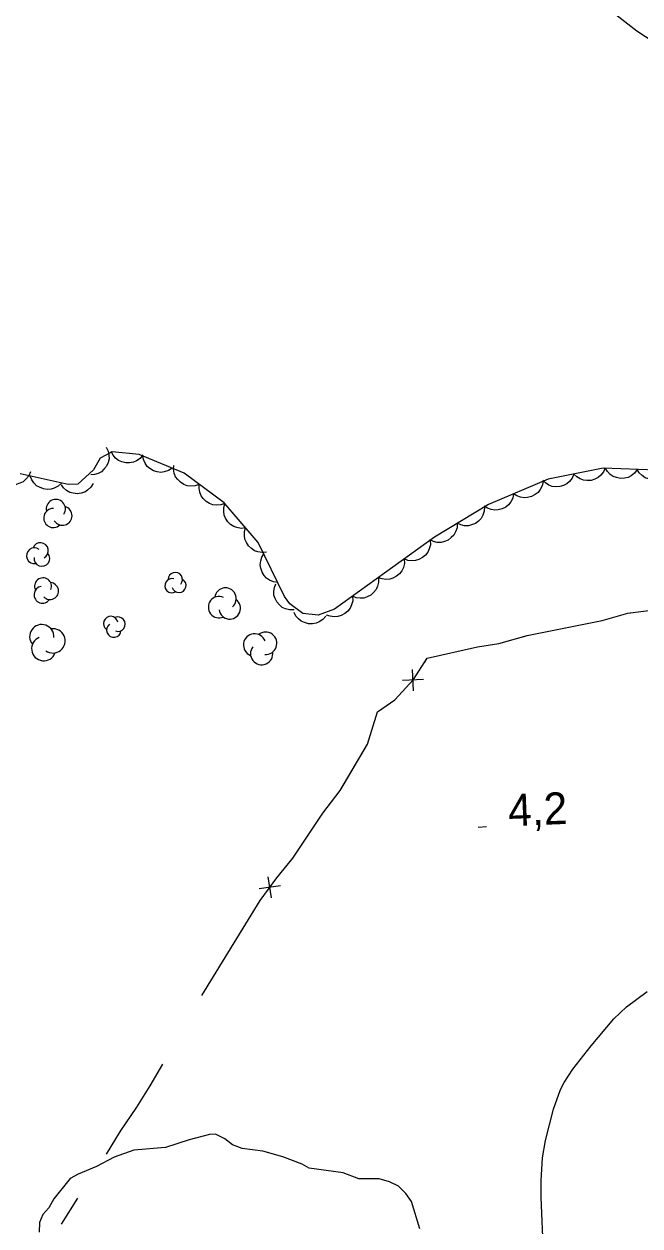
# Model space of a CAD drawing. Extents: x 336540 to 340074, y 5572036 to 5573747.
# Drawn here: x 338005.6 to 338063.5, y 5572850.7 to 5572963.6 of the extents above; entities that cross this region are included whole.
import ezdxf

# ---------------------------------------------------------------- set-up
doc = ezdxf.new("R2010")
doc.units = 0
for name, color, linetype in [('Niveau 2', 7, 'Continuous'), ('Niveau 22', 7, 'Continuous'), ('Niveau 3', 7, 'Continuous'), ('Niveau 37', 7, 'Continuous'), ('Niveau 44', 7, 'Continuous'), ('Niveau 56', 7, 'Continuous')]:
    doc.layers.add(name, color=color, linetype=linetype)

msp = doc.modelspace()

# ---------------------------------------------------------------- linework, layer by layer
at = {"layer": 'Niveau 2'}
msp.add_lwpolyline([(338042.85, 5572850.39), (338042.06, 5572852.96), (338041.53, 5572853.74), (338040.84, 5572854.4), (338039.99, 5572854.83), (338039.02, 5572855.09), (338037.11, 5572855.1), (338035.63, 5572855.68), (338032.46, 5572856.12), (338031.78, 5572856.49), (338029.96, 5572857.18), (338028.09, 5572857.7), (338026.16, 5572857.94), (338025.25, 5572858.31), (338024.51, 5572858.86), (338023.65, 5572859.29), (338023.09, 5572859.27), (338021.18, 5572858.78), (338018.95, 5572858.05), (338015.96, 5572857.81), (338014.12, 5572857.14), (338012.45, 5572856.26), (338010.72, 5572855.54), (338009.99, 5572855.13), (338008.46, 5572853.23), (338007.97, 5572852.37), (338007.42, 5572851.74), (338007.1, 5572851), (338007.07, 5572850.09)], dxfattribs=at)
at = {"layer": 'Niveau 22'}
msp.add_lwpolyline([(338059.74, 5572965.67), (338063.25, 5572962.95), (338067.42, 5572960.23), (338072.76, 5572958.09), (338075.2, 5572956.51), (338078.29, 5572955.62), (338080.18, 5572954.86), (338085.21, 5572951.68), (338092.95, 5572945.25), (338097.14, 5572942.03), (338104.18, 5572936.07)], dxfattribs=at)
at = {"layer": 'Niveau 3'}
msp.add_line((338048.33, 5572888.15), (338049.13, 5572888.19), dxfattribs=at)
at = {"layer": 'Niveau 37'}
for p, q in [((338042.25, 5572900.96), (338042.17, 5572902.96)), ((338043.21, 5572902), (338041.21, 5572901.92)), ((338028.9, 5572881.5), (338028.6, 5572883.48)), ((338029.74, 5572882.63), (338027.76, 5572882.34))]:
    msp.add_line(p, q, dxfattribs=at)
for points in [[(338022.35, 5572872.34), (338027.84, 5572881.26), (338029.42, 5572883.39), (338030.91, 5572885.22), (338033.73, 5572889.46), (338035.37, 5572891.59), (338037.93, 5572895.93), (338038.88, 5572898.99), (338040.49, 5572900.1), (338042.25, 5572902), (338043.55, 5572904.01), (338048.26, 5572905.08), (338050.28, 5572905.41), (338052.94, 5572906.15), (338060, 5572907.56), (338062.41, 5572908.24), (338067.29, 5572908.86), (338069.56, 5572909.87), (338072.44, 5572909.72), (338074.9, 5572910.39), (338081.85, 5572911.86), (338087.02, 5572912.77), (338091.9, 5572913.79), (338096.44, 5572914.63)], [(338052.86, 5572906.13), (338052.94, 5572906.15), (338060, 5572907.56), (338062.41, 5572908.24), (338062.62, 5572908.27)], [(338043.31, 5572903.63), (338043.55, 5572904.01), (338048.26, 5572905.08), (338050.28, 5572905.41), (338052.86, 5572906.13)], [(338035.74, 5572892.22), (338037.93, 5572895.93), (338038.88, 5572898.99), (338040.49, 5572900.1), (338040.85, 5572900.49)], [(338029.97, 5572884.07), (338030.91, 5572885.22), (338033.73, 5572889.46), (338035.37, 5572891.59), (338035.74, 5572892.22)], [(338022.35, 5572872.34), (338027.59, 5572880.86)], [(338013.41, 5572857.42), (338014.71, 5572859.59), (338016.24, 5572861.83), (338017.49, 5572863.83), (338018.68, 5572865.89)], [(338013.41, 5572857.42), (338014.71, 5572859.59), (338016.24, 5572861.83), (338017.49, 5572863.83), (338018.68, 5572865.89)], [(338009.18, 5572850.84), (338010.7, 5572853.3)], [(338009.18, 5572850.84), (338010.7, 5572853.3)]]:
    msp.add_lwpolyline(points, dxfattribs=at)
at = {"layer": 'Niveau 44'}
for points in [[(338013.37, 5572923.85), (338013.56, 5572923.48), (338013.63, 5572923.08), (338013.64, 5572922.75), (338013.56, 5572922.41), (338013.4, 5572922.07), (338013.16, 5572921.77), (338012.93, 5572921.54), (338012.62, 5572921.38), (338012.27, 5572921.27), (338011.91, 5572921.24)], [(338060.07, 5572921.86), (338054.9, 5572920.83), (338049.3, 5572918.47), (338044.22, 5572915.38), (338034.84, 5572908.61), (338033.29, 5572908.06), (338031.86, 5572908.21), (338030.64, 5572909.11), (338030.14, 5572909.82), (338027.65, 5572914.9), (338024.45, 5572918.6), (338020.71, 5572921.39), (338016.48, 5572923.15), (338013.92, 5572923.41), (338012.79, 5572922.81), (338012.18, 5572921.72), (338010.69, 5572920.37), (338009.78, 5572920.33), (338005.27, 5572921.33)], [(338016.82, 5572923.12), (338016.55, 5572922.79), (338016.21, 5572922.57), (338015.92, 5572922.43), (338015.57, 5572922.37), (338015.2, 5572922.38), (338014.83, 5572922.48), (338014.53, 5572922.6), (338014.25, 5572922.82), (338014.01, 5572923.1), (338013.84, 5572923.42)], [(338019.57, 5572921.87), (338019.22, 5572921.64), (338018.83, 5572921.52), (338018.5, 5572921.47), (338018.15, 5572921.52), (338017.8, 5572921.63), (338017.48, 5572921.83), (338017.22, 5572922.04), (338017.02, 5572922.33), (338016.87, 5572922.67), (338016.8, 5572923.02)], [(338022.12, 5572920.34), (338021.73, 5572920.2), (338021.32, 5572920.18), (338020.99, 5572920.21), (338020.67, 5572920.34), (338020.35, 5572920.54), (338020.09, 5572920.82), (338019.89, 5572921.07), (338019.77, 5572921.41), (338019.7, 5572921.77), (338019.72, 5572922.13)], [(338060.28, 5572921.9), (338060.12, 5572921.52), (338059.86, 5572921.2), (338059.62, 5572920.98), (338059.3, 5572920.83), (338058.95, 5572920.72), (338058.56, 5572920.71), (338058.24, 5572920.74), (338057.91, 5572920.87), (338057.6, 5572921.06), (338057.34, 5572921.32)], [(338065.07, 5572921.68), (338060.07, 5572921.86)], [(338063.28, 5572921.74), (338063.04, 5572921.41), (338062.71, 5572921.16), (338062.43, 5572921), (338062.08, 5572920.92), (338061.71, 5572920.9), (338061.34, 5572920.98), (338061.03, 5572921.08), (338060.74, 5572921.29), (338060.48, 5572921.55), (338060.29, 5572921.85)], [(338066.28, 5572921.64), (338066.04, 5572921.3), (338065.71, 5572921.05), (338065.42, 5572920.89), (338065.08, 5572920.82), (338064.71, 5572920.8), (338064.34, 5572920.87), (338064.03, 5572920.97), (338063.74, 5572921.18), (338063.48, 5572921.44), (338063.28, 5572921.74)], [(338006.24, 5572921.52), (338006.08, 5572921.14), (338005.82, 5572920.83), (338005.57, 5572920.6), (338005.26, 5572920.45), (338004.9, 5572920.34), (338004.52, 5572920.33), (338004.19, 5572920.36), (338003.87, 5572920.49), (338003.55, 5572920.68), (338003.3, 5572920.93)], [(338009.16, 5572920.47), (338008.86, 5572920.18), (338008.49, 5572920), (338008.18, 5572919.89), (338007.83, 5572919.88), (338007.46, 5572919.93), (338007.11, 5572920.07), (338006.82, 5572920.22), (338006.58, 5572920.48), (338006.37, 5572920.78), (338006.23, 5572921.12)], [(338054.43, 5572920.63), (338054.35, 5572920.22), (338054.16, 5572919.86), (338053.96, 5572919.59), (338053.68, 5572919.38), (338053.36, 5572919.21), (338052.98, 5572919.12), (338052.66, 5572919.08), (338052.31, 5572919.14), (338051.97, 5572919.27), (338051.66, 5572919.47)], [(338057.34, 5572921.32), (338057.18, 5572920.93), (338056.92, 5572920.62), (338056.68, 5572920.39), (338056.36, 5572920.24), (338056.01, 5572920.14), (338055.62, 5572920.13), (338055.3, 5572920.15), (338054.97, 5572920.28), (338054.65, 5572920.48), (338054.4, 5572920.73)], [(338012.14, 5572920.43), (338011.93, 5572920.08), (338011.62, 5572919.81), (338011.35, 5572919.62), (338011.01, 5572919.52), (338010.64, 5572919.47), (338010.26, 5572919.52), (338009.95, 5572919.59), (338009.64, 5572919.77), (338009.36, 5572920.01), (338009.15, 5572920.3)], [(338024.53, 5572918.54), (338024.13, 5572918.41), (338023.73, 5572918.39), (338023.4, 5572918.42), (338023.07, 5572918.55), (338022.76, 5572918.75), (338022.49, 5572919.02), (338022.29, 5572919.28), (338022.17, 5572919.61), (338022.11, 5572919.98), (338022.12, 5572920.34)], [(338051.66, 5572919.47), (338051.58, 5572919.06), (338051.39, 5572918.7), (338051.2, 5572918.43), (338050.92, 5572918.21), (338050.59, 5572918.04), (338050.22, 5572917.95), (338049.9, 5572917.91), (338049.55, 5572917.98), (338049.2, 5572918.11), (338048.9, 5572918.3)], [(338026.47, 5572916.26), (338026.06, 5572916.21), (338025.66, 5572916.28), (338025.35, 5572916.38), (338025.05, 5572916.58), (338024.79, 5572916.84), (338024.59, 5572917.17), (338024.45, 5572917.46), (338024.41, 5572917.81), (338024.42, 5572918.18), (338024.51, 5572918.53)], [(338048.93, 5572918.24), (338048.91, 5572917.83), (338048.77, 5572917.44), (338048.62, 5572917.15), (338048.38, 5572916.9), (338048.08, 5572916.68), (338047.72, 5572916.54), (338047.41, 5572916.45), (338047.06, 5572916.46), (338046.69, 5572916.54), (338046.37, 5572916.69)], [(338028.44, 5572913.99), (338028.02, 5572913.94), (338027.62, 5572914.01), (338027.31, 5572914.11), (338027.02, 5572914.31), (338026.75, 5572914.57), (338026.55, 5572914.9), (338026.41, 5572915.19), (338026.37, 5572915.54), (338026.38, 5572915.91), (338026.47, 5572916.26)], [(338046.37, 5572916.69), (338046.35, 5572916.27), (338046.21, 5572915.88), (338046.06, 5572915.59), (338045.81, 5572915.34), (338045.52, 5572915.12), (338045.16, 5572914.98), (338044.85, 5572914.89), (338044.49, 5572914.9), (338044.13, 5572914.98), (338043.8, 5572915.13)], [(338043.82, 5572915.09), (338043.84, 5572914.68), (338043.73, 5572914.28), (338043.6, 5572913.98), (338043.38, 5572913.71), (338043.1, 5572913.47), (338042.76, 5572913.3), (338042.45, 5572913.18), (338042.1, 5572913.17), (338041.73, 5572913.21), (338041.39, 5572913.34)], [(338029.5, 5572911.13), (338029.09, 5572911.18), (338028.72, 5572911.35), (338028.44, 5572911.53), (338028.21, 5572911.8), (338028.02, 5572912.11), (338027.91, 5572912.48), (338027.85, 5572912.8), (338027.89, 5572913.15), (338028, 5572913.51), (338028.18, 5572913.82)], [(338041.39, 5572913.34), (338041.4, 5572912.92), (338041.3, 5572912.53), (338041.17, 5572912.22), (338040.95, 5572911.95), (338040.67, 5572911.71), (338040.32, 5572911.54), (338040.02, 5572911.43), (338039.66, 5572911.41), (338039.3, 5572911.46), (338038.96, 5572911.58)], [(338038.96, 5572911.58), (338038.97, 5572911.17), (338038.86, 5572910.77), (338038.74, 5572910.47), (338038.51, 5572910.2), (338038.23, 5572909.95), (338037.89, 5572909.79), (338037.58, 5572909.67), (338037.23, 5572909.66), (338036.86, 5572909.7), (338036.53, 5572909.83)], [(338031.03, 5572908.56), (338030.61, 5572908.55), (338030.22, 5572908.66), (338029.92, 5572908.79), (338029.65, 5572909.02), (338029.41, 5572909.3), (338029.25, 5572909.64), (338029.14, 5572909.95), (338029.13, 5572910.3), (338029.18, 5572910.67), (338029.3, 5572911.01)], [(338036.53, 5572909.83), (338036.54, 5572909.41), (338036.43, 5572909.02), (338036.3, 5572908.71), (338036.08, 5572908.44), (338035.8, 5572908.2), (338035.46, 5572908.03), (338035.15, 5572907.92), (338034.8, 5572907.9), (338034.43, 5572907.95), (338034.09, 5572908.07)], [(338034.01, 5572907.98), (338033.74, 5572907.66), (338033.4, 5572907.44), (338033.1, 5572907.3), (338032.75, 5572907.25), (338032.38, 5572907.25), (338032.02, 5572907.36), (338031.71, 5572907.48), (338031.44, 5572907.7), (338031.2, 5572907.98), (338031.03, 5572908.3)]]:
    msp.add_lwpolyline(points, dxfattribs=at)
for centre, radius, start, end in [((338008.63, 5572918.04), 0.899, 326.562, 194.0191), ((338009.26, 5572917.4), 0.899, 211.2297, 73.9141), ((338008.39, 5572917.18), 0.899, 88.4082, 314.0968), ((338007.19, 5572914.12), 0.743, 296.7942, 159.4785), ((338006.62, 5572913.64), 0.743, 52.1265, 279.5836), ((338007.32, 5572913.39), 0.743, 173.9727, 39.6613), ((338007.43, 5572910.77), 0.795, 338.2654, 205.7225), ((338019.55, 5572910.83), 0.667, 73.6947, 301.1518), ((338019.87, 5572911.41), 0.667, 318.3624, 181.0468), ((338020.21, 5572910.85), 0.667, 195.5409, 61.2295), ((338007.38, 5572909.98), 0.795, 100.1116, 325.8002), ((338008.09, 5572910.32), 0.795, 222.9331, 85.6175), ((338024.58, 5572909.62), 1.01, 310.6029, 173.2873), ((338023.98, 5572908.81), 1.01, 65.9352, 293.3923), ((338024.98, 5572908.7), 1.01, 187.7814, 53.47), ((338007.31, 5572906.04), 1.14, 356.4423, 219.1266), ((338013.79, 5572907.27), 0.681, 11.927, 234.6113), ((338014.08, 5572906.66), 0.681, 127.2593, 354.7163), ((338014.47, 5572907.21), 0.681, 249.1055, 114.7941), ((338007.5, 5572904.91), 1.14, 111.7746, 339.2317), ((338008.37, 5572905.64), 1.14, 233.6208, 99.3094), ((338027.32, 5572905.26), 1.05, 20.842, 248.2991), ((338028.36, 5572905.42), 1.05, 265.5097, 128.1941), ((338027.98, 5572904.45), 1.05, 142.6882, 8.3768)]:
    msp.add_arc(centre, radius, start, end, dxfattribs=at)
at = {"layer": 'Niveau 56'}
msp.add_lwpolyline([(338054.49, 5572848.16), (338054.25, 5572853.36), (338054.25, 5572854.95), (338054.37, 5572857.08), (338054.66, 5572858.71), (338055.43, 5572861.65), (338056.08, 5572863.48), (338056.43, 5572864.16), (338057.23, 5572865.4), (338058.95, 5572867.61), (338061.08, 5572870.12), (338062.29, 5572871.26), (338064.23, 5572872.71)], dxfattribs=at)

# ---------------------------------------------------------------- texts
at = {"layer": 'Niveau 3'}
msp.add_text('4,2    ', height=3, rotation=2.2763, dxfattribs=at).set_placement((338051.2, 5572888.23))

doc.saveas('drawing.dxf')
